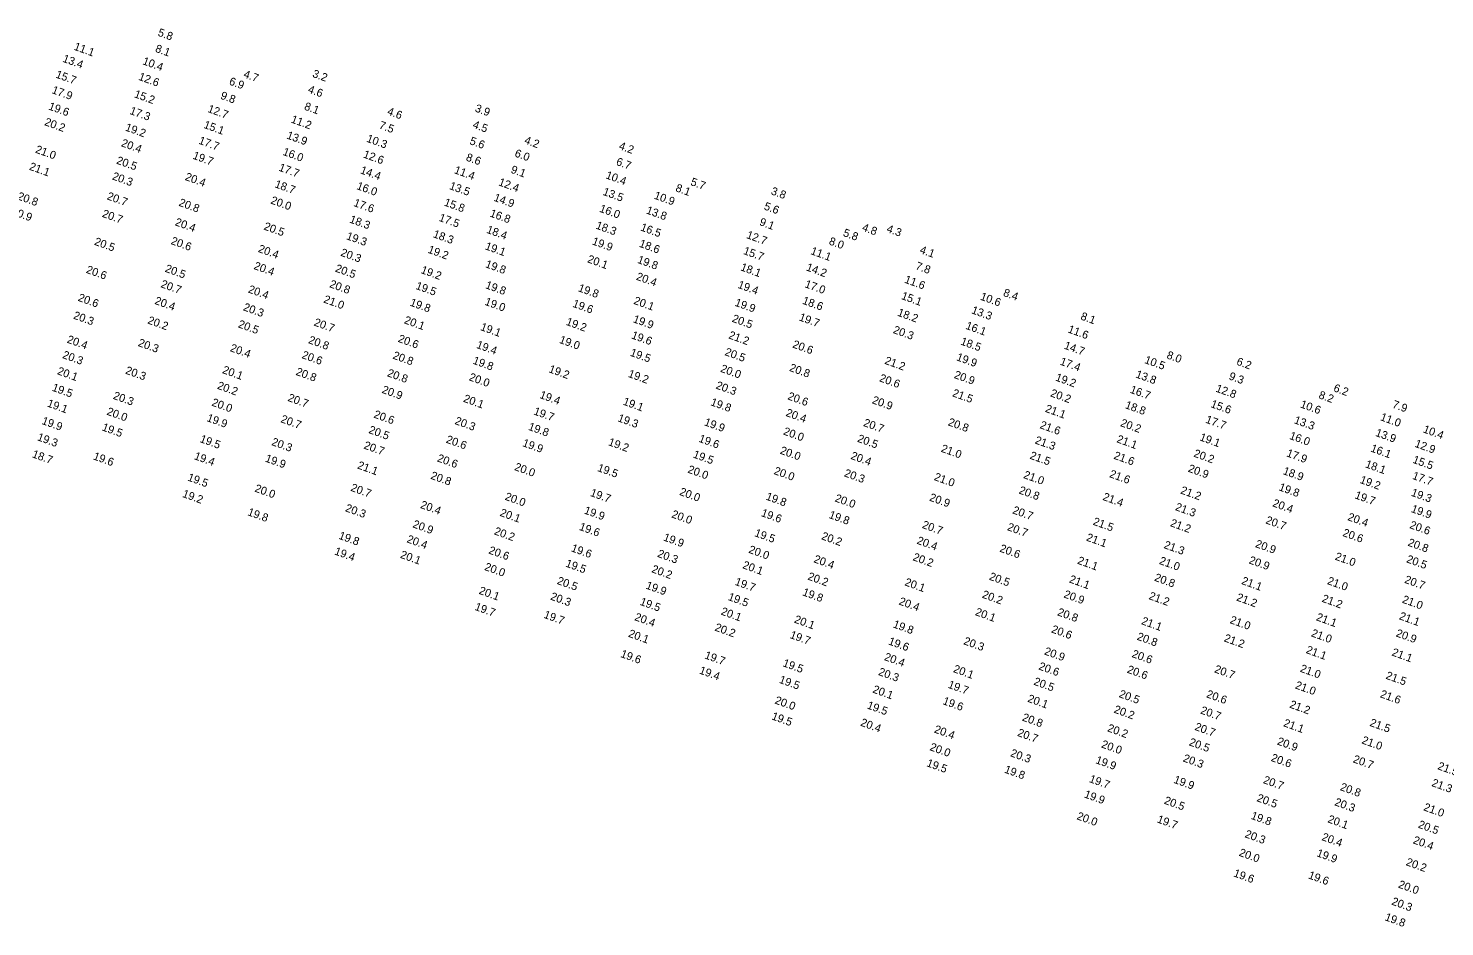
# Model space of a CAD drawing. Extents: x 1023796 to 1112670, y 656573 to 837340.
# Drawn here: x 1049964 to 1050849, y 763241 to 763803 of the extents above; entities that cross this region are included whole.
import ezdxf

# ---------------------------------------------------------------- set-up
doc = ezdxf.new("R2010")
doc.units = 0
doc.layers.add('V-TOPO-SOUN', color=7, linetype='Continuous')

msp = doc.modelspace()

# ---------------------------------------------------------------- texts
at = {"layer": 'V-TOPO-SOUN'}
for s, p in [('5.8', (1050044.55, 763798.33)), ('11.1 ', (1049992.1, 763789.55)), ('8.1', (1050042.93, 763788.29)), ('13.4 ', (1049985.05, 763782.03)), ('10.4 ', (1050035.01, 763780.48)), ('15.7 ', (1049980.7, 763772.15)), ('12.6 ', (1050032.49, 763770.73)), ('4.7', (1050098.11, 763772.3)), ('3.2', (1050141.17, 763772.57)), ('17.9 ', (1049978.31, 763762.42)), ('15.2 ', (1050029.78, 763759.86)), ('6.9', (1050089.09, 763767.82)), ('4.6', (1050138.33, 763762.79)), ('19.6 ', (1049976.22, 763752.2)), ('9.8', (1050083.71, 763758.91)), ('8.1', (1050136.06, 763752.16)), ('3.9', (1050242.77, 763750.94)), ('20.2 ', (1049973.73, 763742.43)), ('17.3 ', (1050026.98, 763749.41)), ('12.7 ', (1050075.7, 763750.64)), ('11.2 ', (1050127.76, 763744.06)), ('4.6', (1050187.92, 763749.04)), ('19.2 ', (1050024.16, 763739.05)), ('15.1 ', (1050073.2, 763740.68)), ('13.9 ', (1050125.06, 763734.06)), ('7.5', (1050182.8, 763740.4)), ('4.5', (1050241.35, 763740.73)), ('21.0 ', (1049967.99, 763725.23)), ('20.4 ', (1050021.64, 763729.25)), ('17.7 ', (1050070.06, 763730.81)), ('10.3 ', (1050174.99, 763732.03)), ('5.6', (1050239.45, 763730.55)), ('4.2', (1050273.6, 763730.98)), ('4.2', (1050332.69, 763727.44)), ('20.5 ', (1050018.66, 763718.37)), ('19.7 ', (1050066.38, 763721.42)), ('16.0 ', (1050122.63, 763723.8)), ('12.6 ', (1050172.91, 763722.2)), ('8.6', (1050237.14, 763720.32)), ('6.0', (1050267.56, 763722.83)), ('6.7', (1050330.98, 763717.57)), ('21.1 ', (1049964.17, 763714.58)), ('20.3 ', (1050016.03, 763708.5)), ('20.4 ', (1050061.59, 763708.13)), ('17.7 ', (1050120.12, 763713.93)), ('14.4 ', (1050171.08, 763712.29)), ('11.4 ', (1050229.78, 763712.38)), ('9.1', (1050265.16, 763712.65)), ('10.4 ', (1050324.49, 763709.16)), ('18.7 ', (1050117.64, 763703.58)), ('16.0 ', (1050168.79, 763702.43)), ('13.5 ', (1050226.75, 763702.46)), ('12.4 ', (1050257.47, 763704.8)), ('13.5 ', (1050322.68, 763698.82)), ('8.1', (1050368.13, 763701.13)), ('5.7', (1050377.51, 763704.95)), ('3.8', (1050427.76, 763699.18)), ('20.8 ', (1049956.78, 763696.04)), ('20.7 ', (1050012.77, 763696.04)), ('20.8 ', (1050057.64, 763692.03)), ('20.0 ', (1050115.09, 763693.43)), ('17.6 ', (1050166.9, 763691.88)), ('15.8 ', (1050223.46, 763692.16)), ('14.9 ', (1050254.5, 763695.13)), ('10.9 ', (1050354.71, 763696.46)), ('5.6', (1050423.39, 763689.71)), ('20.9 ', (1049953.09, 763686.55)), ('20.7 ', (1050009.75, 763685.09)), ('18.3 ', (1050164.35, 763681.54)), ('17.5 ', (1050220.21, 763682.58)), ('16.8 ', (1050252.06, 763685.31)), ('16.0 ', (1050320.56, 763688.27)), ('13.8 ', (1050349.76, 763687.2)), ('9.1', (1050420.56, 763679.9)), ('20.4 ', (1050055.28, 763679.84)), ('20.5 ', (1050110.79, 763677.17)), ('18.3 ', (1050216.57, 763672.36)), ('18.4 ', (1050249.97, 763675.1)), ('18.3 ', (1050318.29, 763677.76)), ('16.5 ', (1050346.21, 763676.58)), ('12.7 ', (1050412.42, 763671.8)), ('5.8', (1050472.85, 763673.1)), ('4.8', (1050484.7, 763676.49)), ('4.3', (1050500.02, 763675.65)), ('20.5 ', (1050004.86, 763667.64)), ('20.6 ', (1050052.73, 763668.08)), ('20.4 ', (1050107.26, 763663.14)), ('19.3 ', (1050162.34, 763671.11)), ('19.2 ', (1050213.32, 763662.63)), ('19.1 ', (1050249.09, 763664.78)), ('19.9 ', (1050316, 763667.86)), ('18.6 ', (1050345.39, 763666.38)), ('8.0', (1050463.99, 763667.86)), ('20.3 ', (1050158.78, 763660.77)), ('20.1 ', (1050313, 763656.7)), ('19.8 ', (1050344.26, 763656.31)), ('15.7 ', (1050410.48, 763661.87)), ('11.1 ', (1050452.57, 763661.78)), ('4.1', (1050520.75, 763662.48)), ('20.6 ', (1049999.73, 763650.09)), ('20.5 ', (1050049.07, 763650.76)), ('20.4 ', (1050104.55, 763652.47)), ('20.5 ', (1050155.43, 763650.87)), ('19.2 ', (1050208.95, 763649.92)), ('19.8 ', (1050249.24, 763653.59)), ('20.4 ', (1050343.54, 763645.79)), ('18.1 ', (1050408.72, 763651.66)), ('14.2 ', (1050449.77, 763651.59)), ('7.8', (1050518.09, 763652.38)), ('20.7 ', (1050046.42, 763641.11)), ('20.4 ', (1050100.98, 763637.83)), ('20.8 ', (1050151.86, 763641.1)), ('19.5 ', (1050205.73, 763639.99)), ('19.8 ', (1050249.27, 763640.47)), ('19.8 ', (1050307.24, 763638.6)), ('19.4 ', (1050407.02, 763640.68)), ('17.0 ', (1050448.88, 763641.09)), ('11.6 ', (1050511.19, 763643.92)), ('8.4', (1050572.9, 763635.65)), ('20.6 ', (1049994.67, 763632.6)), ('20.4 ', (1050042.57, 763630.66)), ('21.0 ', (1050148.13, 763631.54)), ('19.8 ', (1050202.12, 763629.59)), ('19.0 ', (1050248.87, 763630.09)), ('19.6 ', (1050303.76, 763628.85)), ('20.1 ', (1050341.96, 763630.71)), ('19.9 ', (1050405.18, 763629.5)), ('18.6 ', (1050447.41, 763630.75)), ('15.1 ', (1050509.22, 763633.71)), ('10.6 ', (1050558.57, 763633.29)), ('20.3 ', (1049991.72, 763621.48)), ('20.2 ', (1050038.18, 763618.43)), ('20.3 ', (1050097.93, 763626.68)), ('20.1 ', (1050198.52, 763618.55)), ('19.9 ', (1050341.54, 763619.21)), ('20.5 ', (1050403.43, 763619.51)), ('19.7 ', (1050445.29, 763620.34)), ('18.2 ', (1050506.8, 763623.27)), ('13.3 ', (1050553.07, 763624.78)), ('8.1', (1050621.3, 763620.93)), ('20.5 ', (1050094.75, 763616.03)), ('20.7 ', (1050142.13, 763617.16)), ('19.1 ', (1050246.16, 763614.3)), ('19.2 ', (1050299.67, 763617.56)), ('21.2 ', (1050401.26, 763609.14)), ('20.3 ', (1050504.09, 763612.44)), ('16.1 ', (1050549.44, 763615.08)), ('11.6 ', (1050613.32, 763612.84)), ('20.4 ', (1049987.77, 763606.47)), ('20.3 ', (1050032.21, 763604.33)), ('20.4 ', (1050089.73, 763601.12)), ('20.8 ', (1050138.66, 763606.14)), ('20.6 ', (1050194.68, 763606.96)), ('19.4 ', (1050243.63, 763603.13)), ('19.0 ', (1050295.44, 763606.29)), ('19.6 ', (1050340.54, 763609.1)), ('20.6 ', (1050441.23, 763603.41)), ('18.5 ', (1050546.27, 763605.27)), ('14.7 ', (1050610.96, 763602.66)), ('20.3 ', (1049984.95, 763596.82)), ('20.6 ', (1050134.53, 763596.78)), ('20.8 ', (1050191.4, 763596.46)), ('19.8 ', (1050241.41, 763593.27)), ('19.5 ', (1050339.74, 763598.25)), ('20.5 ', (1050398.91, 763598.64)), ('21.2 ', (1050498.82, 763593.22)), ('19.9 ', (1050543.66, 763595.41)), ('17.4 ', (1050608.39, 763592.7)), ('10.5 ', (1050661.22, 763593.68)), ('8.0', (1050675.08, 763596.63)), ('6.2', (1050718.69, 763592.66)), ('20.1 ', (1049981.71, 763586.7)), ('20.3 ', (1050024.26, 763587.08)), ('20.1 ', (1050084.91, 763587.41)), ('20.8 ', (1050130.8, 763586.29)), ('20.8 ', (1050187.9, 763585.47)), ('20.0 ', (1050239.04, 763582.93)), ('19.2 ', (1050288.87, 763587.95)), ('19.2 ', (1050338.47, 763585.01)), ('20.0 ', (1050396.19, 763588.24)), ('20.8 ', (1050439.25, 763588.79)), ('20.9 ', (1050542.23, 763584.33)), ('13.8 ', (1050655.7, 763584.68)), ('9.3', (1050713.95, 763583.49)), ('19.5 ', (1049978.43, 763576.38)), ('20.2 ', (1050081.68, 763577.6)), ('20.9 ', (1050184.6, 763575.06)), ('20.3 ', (1050393.33, 763577.75)), ('20.6 ', (1050495.51, 763582.3)), ('19.2 ', (1050605.54, 763582.74)), ('16.7 ', (1050652.16, 763575.11)), ('12.8 ', (1050705.73, 763575.82)), ('6.2', (1050779.32, 763576.06)), ('19.1 ', (1049975.39, 763566.52)), ('20.3 ', (1050016.61, 763571.31)), ('20.0 ', (1050078.21, 763567.08)), ('20.7 ', (1050125.78, 763570)), ('20.1 ', (1050235.51, 763569.49)), ('19.4 ', (1050283.19, 763571.82)), ('19.1 ', (1050335.27, 763567.68)), ('19.8 ', (1050390.05, 763567.31)), ('20.6 ', (1050438.18, 763570.99)), ('20.9 ', (1050490.96, 763568.55)), ('21.5 ', (1050541.1, 763572.93)), ('20.2 ', (1050602.39, 763572.87)), ('18.8 ', (1050649.1, 763565.47)), ('15.6 ', (1050702.6, 763566.13)), ('10.6 ', (1050758.58, 763565.95)), ('8.2', (1050770.08, 763571.72)), ('7.9', (1050816.12, 763565.84)), ('20.0 ', (1050012.64, 763561.41)), ('19.9 ', (1050075.13, 763557.38)), ('20.7 ', (1050121.37, 763556.71)), ('20.6 ', (1050179.5, 763559.62)), ('19.7 ', (1050279.44, 763561.57)), ('19.3 ', (1050331.98, 763557.3)), ('20.4 ', (1050437.04, 763560.6)), ('21.1 ', (1050599.17, 763563.18)), ('17.7 ', (1050699.38, 763556.39)), ('11.0 ', (1050808.58, 763557.97)), ('19.9 ', (1049972.01, 763555.58)), ('19.5 ', (1050009.65, 763551.58)), ('20.5 ', (1050176.33, 763549.93)), ('20.3 ', (1050230.16, 763555.55)), ('19.8 ', (1050276.06, 763551.93)), ('19.9 ', (1050386.06, 763554.79)), ('20.0 ', (1050435.48, 763549)), ('20.7 ', (1050485.53, 763554.34)), ('20.8 ', (1050538.45, 763554.76)), ('21.6 ', (1050595.84, 763552.98)), ('20.2 ', (1050646.17, 763554.27)), ('13.3 ', (1050754.7, 763556.06)), ('13.9 ', (1050805.55, 763548.12)), ('10.4 ', (1050835.34, 763550.32)), ('19.3 ', (1049969.18, 763545.43)), ('19.5 ', (1050070.83, 763544.27)), ('20.3 ', (1050115.63, 763542.42)), ('20.7 ', (1050173.29, 763540.25)), ('20.6 ', (1050224.68, 763543.93)), ('19.9 ', (1050272.45, 763541.74)), ('19.2 ', (1050326.06, 763542.34)), ('19.6 ', (1050382.61, 763544.45)), ('20.5 ', (1050481.76, 763544.5)), ('21.3 ', (1050592.72, 763543.44)), ('21.1 ', (1050643.83, 763544.18)), ('19.1 ', (1050695.69, 763545.37)), ('16.0 ', (1050751.79, 763546.23)), ('12.9 ', (1050830.13, 763541.31)), ('18.7 ', (1049965.98, 763534.78)), ('19.6 ', (1050004.16, 763533.45)), ('19.4 ', (1050067.25, 763533.57)), ('19.9 ', (1050111.63, 763532.09)), ('20.6 ', (1050219.15, 763532.22)), ('19.5 ', (1050379.07, 763534.62)), ('20.0 ', (1050433.44, 763537.04)), ('20.4 ', (1050477.63, 763533.74)), ('21.0 ', (1050534.03, 763538.25)), ('21.5 ', (1050589.53, 763533.89)), ('21.6 ', (1050641.99, 763533.87)), ('20.2 ', (1050691.93, 763535.19)), ('17.9 ', (1050749.97, 763535.36)), ('16.1 ', (1050802.55, 763538.39)), ('15.5 ', (1050828.83, 763531.32)), ('21.1 ', (1050169.29, 763527.79)), ('20.8 ', (1050215.06, 763521.34)), ('20.0 ', (1050267.46, 763526.79)), ('19.5 ', (1050319.29, 763526.19)), ('20.0 ', (1050375.71, 763525.2)), ('20.0 ', (1050429.57, 763524.29)), ('20.3 ', (1050473.53, 763522.89)), ('21.0 ', (1050585.58, 763521.8)), ('21.6 ', (1050639.33, 763522.36)), ('20.9 ', (1050688.45, 763525.78)), ('18.9 ', (1050747.77, 763524.25)), ('18.1 ', (1050799.2, 763528.52)), ('17.7 ', (1050828.61, 763521.27)), ('19.5 ', (1050063.14, 763520.24)), ('20.0 ', (1050105.1, 763513.33)), ('20.7 ', (1050165.1, 763513.82)), ('21.0 ', (1050529.72, 763520.53)), ('20.8 ', (1050582.7, 763512.17)), ('21.2 ', (1050683.72, 763512.15)), ('19.8 ', (1050745.17, 763514.12)), ('19.2 ', (1050795.85, 763518.71)), ('19.2 ', (1050059.89, 763509.97)), ('20.4 ', (1050208.64, 763503.09)), ('20.0 ', (1050261.48, 763508.23)), ('19.7 ', (1050314.8, 763510.62)), ('20.0 ', (1050370.6, 763511.23)), ('19.8 ', (1050424.57, 763508.29)), ('20.0 ', (1050467.7, 763507.19)), ('20.9 ', (1050526.75, 763507.7)), ('21.4 ', (1050635.14, 763508.09)), ('20.4 ', (1050741.24, 763504.13)), ('19.7 ', (1050792.66, 763509.11)), ('19.3 ', (1050827.86, 763510.72)), ('19.8 ', (1050100.65, 763498.57)), ('20.3 ', (1050161.71, 763501.04)), ('20.1 ', (1050258.37, 763498.16)), ('19.9 ', (1050310.99, 763499.62)), ('20.0 ', (1050365.62, 763497.2)), ('19.6 ', (1050421.61, 763498.01)), ('19.8 ', (1050463.96, 763496.81)), ('20.7 ', (1050578.74, 763499.72)), ('21.3 ', (1050680.42, 763501.75)), ('20.4 ', (1050788.17, 763495.48)), ('19.9 ', (1050827.85, 763500.55)), ('20.9 ', (1050203.83, 763490.99)), ('20.2 ', (1050254.76, 763486.61)), ('19.6 ', (1050307.9, 763489.38)), ('19.5 ', (1050417.48, 763485.47)), ('20.7 ', (1050522.24, 763490.59)), ('20.7 ', (1050575.42, 763489.23)), ('21.5 ', (1050629, 763492.62)), ('21.2 ', (1050677.33, 763491.72)), ('20.7 ', (1050736.92, 763493.47)), ('20.6 ', (1050785.05, 763485.58)), ('20.6 ', (1050826.97, 763490.48)), ('19.8 ', (1050157.58, 763483.8)), ('20.4 ', (1050200.16, 763481.63)), ('19.9 ', (1050360.5, 763482.76)), ('20.2 ', (1050459.29, 763483.53)), ('20.4 ', (1050518.93, 763480.74)), ('21.1 ', (1050624.83, 763482.7)), ('21.3 ', (1050673.31, 763478.01)), ('20.9 ', (1050730.47, 763478.65)), ('20.8 ', (1050825.8, 763479.5)), ('19.4 ', (1050154.95, 763474.04)), ('20.1 ', (1050196.08, 763471.92)), ('20.6 ', (1050251.3, 763474.64)), ('19.6 ', (1050302.87, 763476)), ('20.3 ', (1050356.78, 763472.55)), ('20.0 ', (1050413.8, 763475.09)), ('20.4 ', (1050454.47, 763469.14)), ('20.2 ', (1050516.43, 763470.42)), ('20.6 ', (1050570.69, 763475.8)), ('21.1 ', (1050619.3, 763468.24)), ('21.0 ', (1050670.44, 763468.09)), ('20.9 ', (1050726.48, 763468.45)), ('21.0 ', (1050780.29, 763470.77)), ('20.5 ', (1050824.93, 763469.13)), ('20.0 ', (1050248.72, 763464.31)), ('19.5 ', (1050299.38, 763466.44)), ('20.2 ', (1050353.16, 763462.9)), ('20.1 ', (1050410.04, 763465.42)), ('20.5 ', (1050294.08, 763455.58)), ('19.9 ', (1050349.56, 763452.69)), ('19.7 ', (1050405.21, 763455.01)), ('20.2 ', (1050450.72, 763458.33)), ('20.1 ', (1050511.32, 763454.73)), ('20.5 ', (1050564.16, 763458.26)), ('21.1 ', (1050614.15, 763456.57)), ('20.8 ', (1050667.39, 763457.61)), ('21.1 ', (1050721.86, 763455.55)), ('21.0 ', (1050775.45, 763455.52)), ('20.7 ', (1050823.7, 763456.33)), ('20.1 ', (1050245.23, 763449.43)), ('20.3 ', (1050289.92, 763445.81)), ('19.5 ', (1050345.87, 763442.53)), ('19.5 ', (1050400.91, 763445.54)), ('19.8 ', (1050447.45, 763448.47)), ('20.4 ', (1050507.73, 763442.74)), ('20.2 ', (1050559.73, 763447.02)), ('20.9 ', (1050610.76, 763447.16)), ('21.2 ', (1050663.93, 763446.11)), ('21.2 ', (1050718.71, 763445.23)), ('21.2 ', (1050772.07, 763444.46)), ('21.0 ', (1050822.28, 763443.88)), ('19.7 ', (1050242.62, 763439.36)), ('19.7 ', (1050285.75, 763434.4)), ('20.4 ', (1050342.54, 763432.94)), ('20.1 ', (1050396.5, 763436.45)), ('20.1 ', (1050555.4, 763436.1)), ('20.8 ', (1050606.78, 763435.98)), ('21.1 ', (1050768.55, 763432.88)), ('21.1 ', (1050820.41, 763433.52)), ('20.2 ', (1050392.65, 763426.45)), ('20.1 ', (1050442.3, 763431.44)), ('19.8 ', (1050504.03, 763428.41)), ('20.6 ', (1050603.03, 763425.28)), ('21.1 ', (1050659.28, 763430.46)), ('21.0 ', (1050714.61, 763431.09)), ('20.1 ', (1050338.65, 763422.57)), ('19.7 ', (1050439.6, 763421.76)), ('19.6 ', (1050501.15, 763417.77)), ('20.3 ', (1050548.14, 763417.89)), ('20.8 ', (1050656.49, 763420.72)), ('21.2 ', (1050710.91, 763419.72)), ('21.0 ', (1050765.43, 763422.85)), ('20.9 ', (1050818.39, 763422.79)), ('19.6 ', (1050333.77, 763409.89)), ('19.7 ', (1050386.28, 763409.04)), ('20.4 ', (1050498.56, 763408.01)), ('20.9 ', (1050598.56, 763411.52)), ('20.6 ', (1050653.32, 763409.9)), ('21.1 ', (1050762.17, 763412.38)), ('21.1 ', (1050815.8, 763410.87)), ('19.4 ', (1050382.94, 763399.58)), ('19.5 ', (1050435.15, 763404.15)), ('20.3 ', (1050494.87, 763398.67)), ('20.1 ', (1050541.69, 763400.48)), ('20.6 ', (1050595.06, 763402.14)), ('20.6 ', (1050650.35, 763400.13)), ('20.7 ', (1050704.89, 763400.32)), ('21.0 ', (1050758.47, 763400.71)), ('19.5 ', (1050432.85, 763393.77)), ('19.7 ', (1050538.39, 763390.67)), ('20.5 ', (1050591.94, 763392.61)), ('21.0 ', (1050755.38, 763390.29)), ('21.5 ', (1050812.01, 763396.33)), ('20.0 ', (1050430.17, 763380.84)), ('20.1 ', (1050491.32, 763387.69)), ('19.6 ', (1050535.12, 763380.43)), ('20.1 ', (1050588.14, 763381.94)), ('20.5 ', (1050645.3, 763384.83)), ('20.6 ', (1050699.86, 763384.75)), ('21.6 ', (1050808.53, 763384.75)), ('19.5 ', (1050428.18, 763370.93)), ('19.5 ', (1050487.81, 763377.73)), ('20.8 ', (1050584.77, 763370.18)), ('20.2 ', (1050642.09, 763375.15)), ('20.7 ', (1050696.17, 763374.6)), ('21.2 ', (1050751.88, 763378.28)), ('20.4 ', (1050483.72, 763366.98)), ('20.4 ', (1050529.76, 763362.72)), ('20.2 ', (1050638.01, 763363.48)), ('20.7 ', (1050692.62, 763364.32)), ('21.1 ', (1050748.06, 763366.64)), ('21.5 ', (1050802.01, 763366.84)), ('20.7 ', (1050581.77, 763360.6)), ('20.0 ', (1050634.23, 763353.38)), ('20.5 ', (1050689.1, 763354.7)), ('20.9 ', (1050744.13, 763355.21)), ('21.0 ', (1050796.98, 763355.91)), ('20.0 ', (1050527.04, 763351.66)), ('20.3 ', (1050577.37, 763347.88)), ('20.3 ', (1050685.31, 763344.62)), ('20.6 ', (1050740.27, 763344.95)), ('20.7 ', (1050791.54, 763344.07)), ('19.5 ', (1050525.02, 763341.63)), ('19.8 ', (1050573.63, 763337.63)), ('19.9 ', (1050630.66, 763343.52)), ('21.5 ', (1050844.43, 763339.76)), ('19.7 ', (1050626.66, 763331.72)), ('19.9 ', (1050679.44, 763331.23)), ('20.7 ', (1050735.39, 763331.07)), ('20.8 ', (1050783.49, 763326.68)), ('21.3 ', (1050840.67, 763329.24)), ('19.9 ', (1050623.54, 763322.13)), ('20.5 ', (1050673.49, 763318.21)), ('20.5 ', (1050731.42, 763319.77)), ('20.3 ', (1050780.01, 763317.23)), ('20.0 ', (1050618.92, 763308.46)), ('19.8 ', (1050727.75, 763308.73)), ('21.0 ', (1050835.64, 763314.07)), ('19.7 ', (1050669.08, 763306.49)), ('20.1 ', (1050775.71, 763306.56)), ('20.5 ', (1050832.26, 763303.22)), ('20.3 ', (1050723.95, 763297.24)), ('20.4 ', (1050772.02, 763295.43)), ('20.4 ', (1050829.05, 763293.42)), ('20.0 ', (1050720.29, 763285.65)), ('19.9 ', (1050768.81, 763285.34)), ('20.2 ', (1050824.66, 763279.76)), ('19.6 ', (1050716.86, 763272.77)), ('19.6 ', (1050763.59, 763271.51)), ('20.0 ', (1050819.83, 763265.75)), ('20.3 ', (1050815.65, 763255.12)), ('19.8 ', (1050811.43, 763245.34))]:
    msp.add_text(s, height=5, rotation=340, dxfattribs=at).set_placement(p)

doc.saveas('drawing.dxf')
